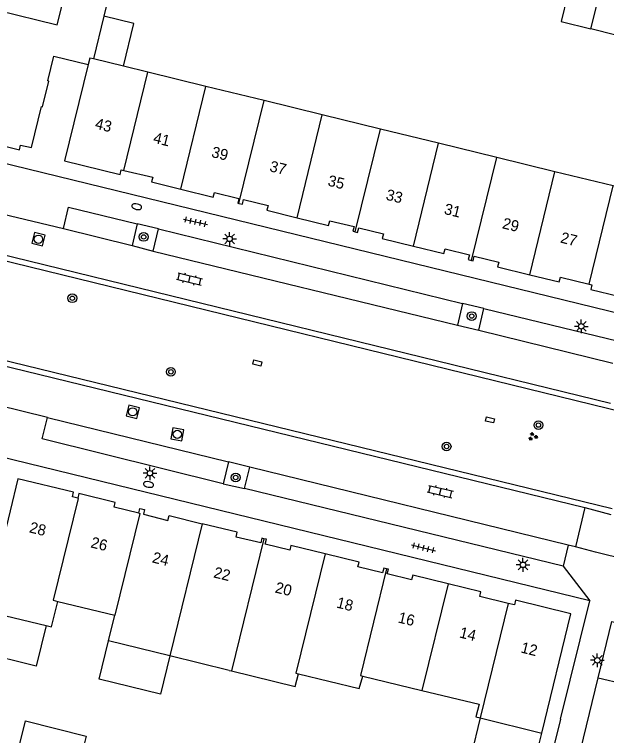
# Model space of a CAD drawing. Extents: x 125000 to 129004, y 397500 to 399008.
# Drawn here: x 126626.1 to 126679.9, y 397939.6 to 398005.2 of the extents above; entities that cross this region are included whole.
import ezdxf

# ---------------------------------------------------------------- set-up
doc = ezdxf.new("R2010")
doc.units = 0
for name, color, linetype in [('gg-afsc-muur', 7, 'Continuous'), ('gg-anno-huisnummerreeks BGT', 7, 'Continuous'), ('gg-bbg-bijgebouw', 7, 'Continuous'), ('gg-bbg-gedigitaliseerde bebouwing', 7, 'Continuous'), ('gg-bbg-gedigitaliseerde bijgebouw', 7, 'Continuous'), ('gg-bbg-hoofdgebouw', 7, 'Continuous'), ('gg-bbg-luifel en loopbrug', 7, 'Continuous'), ('gg-bbg-tussenscheiding', 7, 'Continuous'), ('gg-knt-verharding', 7, 'Continuous'), ('gg-knt-verharding nz', 7, 'Continuous'), ('gt-grn-weggrens', 7, 'Continuous'), ('gt-symb-boom', 7, 'Continuous'), ('gt-symb-brandkraan', 7, 'Continuous'), ('gt-symb-groenvak', 7, 'Continuous'), ('gt-symb-klinker verharding', 7, 'Continuous'), ('gt-symb-kolk center center', 7, 'Continuous'), ('gt-symb-lichtmast', 7, 'Continuous'), ('gt-symb-rioolschacht', 7, 'Continuous'), ('gt-symb-tegel verharding', 7, 'Continuous')]:
    doc.layers.add(name, color=color, linetype=linetype)

# ---------------------------------------------------------------- blocks, each defined once
blk = doc.blocks.new('gt0-LMAST')
at = {"layer": 'gt-symb-lichtmast'}
for p, q in [((-0.182, 0.173), (-0.447, 0.438)), ((-0.005, 0.246), (-0.005, 0.621)), ((0.172, 0.173), (0.437, 0.438)), ((-0.255, -0.004), (-0.63, -0.004)), ((-0.182, -0.181), (-0.447, -0.446)), ((-0.005, -0.254), (-0.005, -0.629)), ((0.437, -0.446), (0.172, -0.181)), ((0.245, -0.004), (0.62, -0.004))]:
    blk.add_line(p, q, dxfattribs=at)
blk.add_circle((-0.005, -0.004), 0.25, dxfattribs=at)
blk = doc.blocks.new('gt0-KOLKCC')
at = {"layer": 'gt-symb-kolk center center'}
blk.add_lwpolyline([(-0.375, 0.2), (0.375, 0.2), (0.375, -0.2), (-0.375, -0.2)], close=True, dxfattribs=at)
blk = doc.blocks.new('gt0-TEG1')
at = {"layer": 'gt-symb-tegel verharding'}
for p, q in [((-1.125, 0), (1.125, 0)), ((-0.9, -0.25), (-0.9, 0.25)), ((-0.45, -0.25), (-0.45, 0.25)), ((0, -0.25), (0, 0.25)), ((0.45, -0.25), (0.45, 0.25)), ((0.9, -0.25), (0.9, 0.25))]:
    blk.add_line(p, q, dxfattribs=at)
blk = doc.blocks.new('gt0-KL1')
at = {"layer": 'gt-symb-klinker verharding'}
for p, q in [((-1.15, 0.3), (1.15, 0.3)), ((-1, -0.3), (-1, 0.3)), ((-0.5, 0.3), (-0.5, 0.45)), ((0, -0.3), (0, 0.3)), ((0.5, 0.3), (0.5, 0.45)), ((1, -0.3), (1, 0.3)), ((-1.15, -0.3), (1.15, -0.3)), ((-0.5, -0.45), (-0.5, -0.3)), ((0.5, -0.45), (0.5, -0.3))]:
    blk.add_line(p, q, dxfattribs=at)
blk = doc.blocks.new('gt0-BOOM')
at = {"layer": 'gt-symb-boom'}
for radius in [0.4, 0.2]:
    blk.add_circle((0, 0), radius, dxfattribs=at)
blk = doc.blocks.new('gt0-GRVAK')
at = {"layer": 'gt-symb-groenvak'}
for p, q in [((-0.11, 0.189), (-0.228, 0.24)), ((-0.182, 0.153), (0.088, 0.153)), ((-0.091, 0.211), (-0.156, 0.322)), ((-0.047, 0.214), (-0.047, 0.393)), ((-0.004, 0.211), (0.061, 0.322)), ((0.015, 0.189), (0.133, 0.24)), ((0.262, -0.052), (0.197, 0.059)), ((0.305, -0.049), (0.305, 0.13)), ((0.349, -0.052), (0.414, 0.059)), ((-0.245, -0.228), (-0.363, -0.177)), ((-0.318, -0.264), (-0.047, -0.264)), ((-0.226, -0.206), (-0.291, -0.095)), ((-0.183, -0.203), (-0.183, -0.024)), ((-0.139, -0.206), (-0.074, -0.095)), ((-0.12, -0.228), (-0.002, -0.177)), ((0.243, -0.074), (0.125, -0.023)), ((0.17, -0.11), (0.441, -0.11)), ((0.368, -0.074), (0.486, -0.023))]:
    blk.add_line(p, q, dxfattribs=at)
blk = doc.blocks.new('gt0-RS')
at = {"layer": 'gt-symb-rioolschacht'}
blk.add_lwpolyline([(-0.5, -0.5), (0.5, -0.5), (0.5, 0.5), (-0.5, 0.5)], close=True, dxfattribs=at)
blk.add_circle((0, 0), 0.375, dxfattribs=at)
blk = doc.blocks.new('gt0-BR')
at = {"layer": 'gt-symb-brandkraan'}
for centre, radius, start, end in [((-0.244, 0), 0.206, 107.56694, 252.43307), ((0.599, -2.664), 3, 106.89205, 107.56694), ((0, -0.691), 0.938, 73.10799, 106.89205), ((-0.599, -2.664), 3, 72.43309, 73.10799), ((0.244, 0), 0.206, 287.56695, 72.43309), ((0.599, 2.664), 3, 252.43307, 253.10797), ((0, 0.691), 0.938, 253.10797, 286.89206), ((-0.599, 2.664), 3, 286.89206, 287.56695)]:
    blk.add_arc(centre, radius, start, end, dxfattribs=at)

msp = doc.modelspace()

# ---------------------------------------------------------------- linework, layer by layer
at = {"layer": 'gg-afsc-muur'}
msp.add_line((126675.694, 397941.083), (126672.224, 397926.775), dxfattribs=at)
at = {"layer": 'gg-bbg-bijgebouw'}
for points in [[(126676.348, 398006.933), (126675.755, 398004.525), (126678.472, 398003.852)], [(126681.348, 398005.7), (126680.748, 398003.288), (126678.472, 398003.852)]]:
    msp.add_lwpolyline(points, dxfattribs=at)
at = {"layer": 'gg-bbg-gedigitaliseerde bebouwing'}
for p, q in [((126630.017, 397951.811), (126635.183, 397950.548)), ((126634.613, 397948.22), (126635.183, 397950.548)), ((126640.199, 397946.853), (126634.613, 397948.22)), ((126645.592, 397945.533), (126640.199, 397946.853))]:
    msp.add_line(p, q, dxfattribs=at)
at = {"layer": 'gg-bbg-gedigitaliseerde bijgebouw'}
msp.add_lwpolyline([(126626.335, 397938), (126627.061, 397940.934), (126632.593, 397939.565), (126632.379, 397938.701)], dxfattribs=at)
at = {"layer": 'gg-bbg-hoofdgebouw'}
for p, q in [((126634.196, 398005.011), (126633.254, 398001.124)), ((126635.974, 398000.46), (126633.254, 398001.124)), ((126638.177, 397999.922), (126635.974, 398000.46)), ((126643.467, 397998.63), (126638.177, 397999.922)), ((126648.757, 397997.338), (126643.467, 397998.63)), ((126654.046, 397996.046), (126648.757, 397997.338)), ((126659.336, 397994.754), (126654.046, 397996.046)), ((126664.626, 397993.463), (126659.336, 397994.754)), ((126669.916, 397992.171), (126664.626, 397993.463)), ((126675.206, 397990.879), (126669.916, 397992.171)), ((126680.496, 397989.587), (126675.206, 397990.879)), ((126623.811, 397950.852), (126628.94, 397949.609)), ((126645.592, 397945.533), (126645.784, 397945.486)), ((126657.729, 397945.011), (126663.113, 397943.719)), ((126668.419, 397941.209), (126673.999, 397939.824))]:
    msp.add_line(p, q, dxfattribs=at)
for points in [[(126624.478, 398005.565), (126629.954, 398004.223), (126630.812, 398007.704)], [(126630.812, 398007.704), (126634.625, 398006.78), (126634.196, 398005.011)], [(126621.445, 397994.117), (126626.52, 397992.875), (126626.625, 397993.303), (126627.596, 397993.065), (126628.512, 397996.804), (126628.619, 397996.778), (126629.188, 397999.1), (126629.081, 397999.126), (126629.633, 398001.379), (126632.761, 398000.613)], [(126632.761, 398000.613), (126630.604, 397991.875), (126635.674, 397990.636), (126635.776, 397991.053), (126635.997, 397991)], [(126635.997, 397991), (126638.628, 397990.366), (126638.526, 397989.941), (126641.184, 397989.289)], [(126641.184, 397989.289), (126644.133, 397988.566), (126644.238, 397988.993), (126646.465, 397988.446), (126646.366, 397988.017), (126646.473, 397987.992)], [(126678.312, 397980.654), (126678.557, 397980.595), (126678.454, 397980.167), (126683.501, 397978.948), (126685.795, 397988.293), (126680.496, 397989.587)], [(126646.473, 397987.992), (126646.787, 397987.92), (126646.892, 397988.346), (126649.118, 397987.795), (126649.013, 397987.369), (126651.76, 397986.692)], [(126651.76, 397986.692), (126654.628, 397985.985), (126654.734, 397986.416), (126656.943, 397985.884), (126656.836, 397985.458), (126657.051, 397985.404)], [(126657.051, 397985.404), (126657.265, 397985.35), (126657.369, 397985.777), (126659.603, 397985.231), (126659.499, 397984.804), (126662.34, 397984.11)], [(126662.34, 397984.11), (126665.109, 397983.433), (126665.213, 397983.861), (126667.448, 397983.319), (126667.323, 397982.897), (126667.628, 397982.808)], [(126667.628, 397982.808), (126667.763, 397982.768), (126667.866, 397983.194), (126670.094, 397982.657), (126669.991, 397982.231), (126672.916, 397981.511)], [(126672.916, 397981.511), (126675.595, 397980.851), (126675.701, 397981.278), (126678.312, 397980.654)], [(126631.81, 397961.184), (126631.325, 397961.303), (126631.429, 397961.73), (126626.377, 397962.964), (126624.241, 397954.221)], [(126637.366, 397959.822), (126635.127, 397960.37), (126635.233, 397960.798), (126631.926, 397961.611), (126631.81, 397961.184)], [(126637.366, 397959.822), (126637.466, 397960.251), (126637.892, 397960.151), (126637.787, 397959.723), (126640.017, 397959.176), (126640.122, 397959.604), (126643.138, 397958.867)], [(126648.725, 397957.507), (126648.549, 397957.549), (126648.448, 397957.121), (126646.22, 397957.66), (126646.324, 397958.088), (126643.138, 397958.867)], [(126654.309, 397956.131), (126651.201, 397956.894), (126651.094, 397956.463), (126648.859, 397957.019), (126648.966, 397957.45), (126648.725, 397957.507)], [(126659.897, 397954.774), (126659.637, 397954.837), (126659.533, 397954.41), (126657.295, 397954.944), (126657.4, 397955.372), (126654.309, 397956.131)], [(126665.482, 397953.406), (126662.28, 397954.187), (126662.174, 397953.759), (126659.956, 397954.306), (126660.062, 397954.734), (126659.897, 397954.774)], [(126670.965, 397951.616), (126668.369, 397952.248), (126668.473, 397952.676), (126665.482, 397953.406)], [(126628.94, 397949.609), (126629.426, 397949.491), (126630.017, 397951.811)], [(126673.999, 397939.824), (126676.652, 397950.664), (126671.63, 397951.907), (126671.524, 397951.48), (126670.965, 397951.616)], [(126645.784, 397945.486), (126651.581, 397944.067), (126651.895, 397945.226)], [(126651.895, 397945.226), (126657.39, 397943.89), (126657.729, 397945.011)], [(126663.113, 397943.719), (126668.307, 397942.473), (126668.018, 397941.308), (126668.419, 397941.209)]]:
    msp.add_lwpolyline(points, dxfattribs=at)
at = {"layer": 'gg-bbg-luifel en loopbrug'}
for points in [[(126635.974, 398000.46), (126636.923, 398004.346), (126634.196, 398005.011)], [(126628.94, 397949.609), (126628.025, 397945.923), (126622.878, 397947.201), (126623.042, 397947.863)], [(126640.199, 397946.853), (126639.334, 397943.358), (126633.752, 397944.74), (126634.613, 397948.22)], [(126668.419, 397941.209), (126667.576, 397937.812), (126673.156, 397936.427), (126673.999, 397939.824)]]:
    msp.add_lwpolyline(points, dxfattribs=at)
at = {"layer": 'gg-bbg-tussenscheiding'}
for p, q in [((126678.472, 398003.852), (126679.061, 398006.264)), ((126635.997, 397991), (126638.177, 397999.922)), ((126641.184, 397989.289), (126643.467, 397998.63)), ((126646.473, 397987.992), (126648.757, 397997.338)), ((126651.76, 397986.692), (126654.046, 397996.046)), ((126657.051, 397985.404), (126659.336, 397994.754)), ((126662.34, 397984.11), (126664.626, 397993.463)), ((126667.628, 397982.808), (126669.916, 397992.171)), ((126672.916, 397981.511), (126675.206, 397990.879)), ((126678.312, 397980.654), (126680.496, 397989.587)), ((126643.138, 397958.867), (126640.199, 397946.853)), ((126648.725, 397957.507), (126645.784, 397945.486)), ((126665.482, 397953.406), (126663.113, 397943.719)), ((126670.965, 397951.616), (126668.419, 397941.209))]:
    msp.add_line(p, q, dxfattribs=at)
for points in [[(126633.254, 398001.124), (126632.907, 398001.209), (126632.761, 398000.613)], [(126631.81, 397961.184), (126631.862, 397961.171), (126629.596, 397951.914), (126630.017, 397951.811)], [(126637.366, 397959.822), (126637.446, 397959.802), (126635.183, 397950.548)], [(126654.309, 397956.131), (126651.655, 397945.284), (126651.895, 397945.226)], [(126659.897, 397954.774), (126657.521, 397945.061), (126657.729, 397945.011)]]:
    msp.add_lwpolyline(points, dxfattribs=at)
at = {"layer": 'gg-knt-verharding'}
for p, q in [((126684.578, 397977.097), (126507.432, 398020.343)), ((126680.269, 397969.791), (126484.428, 398017.669)), ((126682.484, 397968.735), (126484.508, 398017.135)), ((126482.075, 398008.169), (126677.934, 397960.343)), ((126482.394, 398008.606), (126680.419, 397960.251)), ((126624.939, 397987.051), (126630.509, 397985.701)), ((126637.216, 397986.122), (126636.753, 397984.153)), ((126639.148, 397985.671), (126637.216, 397986.122)), ((126638.668, 397983.664), (126639.148, 397985.671)), ((126639.148, 397985.671), (126666.808, 397978.883)), ((126636.753, 397984.153), (126638.668, 397983.664)), ((126666.808, 397978.883), (126666.359, 397976.936)), ((126668.739, 397978.435), (126666.808, 397978.883)), ((126668.289, 397976.466), (126668.739, 397978.435)), ((126668.739, 397978.435), (126680.968, 397975.455)), ((126666.359, 397976.936), (126668.289, 397976.466)), ((126678.385, 397951.868), (126596.628, 397971.833)), ((126629.056, 397968.518), (126623.505, 397969.892)), ((126645.527, 397964.511), (126645.036, 397962.505)), ((126647.457, 397964.021), (126645.527, 397964.511)), ((126646.978, 397962.063), (126647.457, 397964.021)), ((126645.036, 397962.505), (126646.978, 397962.063)), ((126675.966, 397955.011), (126646.978, 397962.063)), ((126677.934, 397960.343), (126677.084, 397956.769)), ((126677.934, 397960.343), (126680.287, 397959.71)), ((126676.409, 397956.934), (126675.966, 397955.011)), ((126677.084, 397956.769), (126676.409, 397956.934)), ((126675.694, 397941.083), (126678.385, 397951.868)), ((126679.145, 397944.851), (126684.043, 397943.678))]:
    msp.add_line(p, q, dxfattribs=at)
for points in [[(126630.509, 397985.701), (126630.964, 397987.653), (126637.216, 397986.122)], [(126645.036, 397962.505), (126628.566, 397966.58), (126629.056, 397968.518)], [(126681.721, 397955.586), (126678.902, 397956.279), (126677.084, 397956.769)], [(126679.145, 397944.851), (126680.372, 397949.97), (126685.285, 397948.778)], [(126679.28, 397923.905), (126674.339, 397925.141), (126679.145, 397944.851)]]:
    msp.add_lwpolyline(points, dxfattribs=at)
at = {"layer": 'gg-knt-verharding nz'}
for p, q in [((126630.509, 397985.701), (126636.753, 397984.153)), ((126638.668, 397983.664), (126666.359, 397976.936)), ((126668.289, 397976.466), (126680.478, 397973.482)), ((126629.056, 397968.518), (126645.527, 397964.511)), ((126676.409, 397956.934), (126647.457, 397964.021))]:
    msp.add_line(p, q, dxfattribs=at)
at = {"layer": 'gt-grn-weggrens'}
msp.add_line((126675.966, 397955.011), (126678.385, 397951.868), dxfattribs=at)

# ---------------------------------------------------------------- block references
at = {"layer": 'gt-symb-boom'}
for p in [(126637.809, 397984.946), (126631.324, 397979.37), (126667.637, 397977.75), (126640.288, 397972.68), (126673.7, 397967.834), (126665.354, 397965.89), (126646.172, 397963.07)]:
    msp.add_blockref('gt0-BOOM', p, dxfattribs=at)
at = {"layer": 'gt-symb-brandkraan'}
for p, rotation in [((126637.182, 397987.695), -12.410774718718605), ((126638.251, 397962.438), 169.39794170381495)]:
    msp.add_blockref('gt0-BR', p, dxfattribs=dict(at, rotation=rotation))
at = {"layer": 'gt-symb-groenvak'}
msp.add_blockref('gt0-GRVAK', (126673.191, 397966.789), dxfattribs=at)
at = {"layer": 'gt-symb-klinker verharding'}
for p, rotation in [((126641.978, 397981.116), -13.827795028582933), ((126664.778, 397961.793), -13.59156043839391)]:
    msp.add_blockref('gt0-KL1', p, dxfattribs=dict(at, rotation=rotation))
at = {"layer": 'gt-symb-kolk center center'}
for p, rotation in [((126648.134, 397973.478), -13.299584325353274), ((126669.292, 397968.313), -13.64723833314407)]:
    msp.add_blockref('gt0-KOLKCC', p, dxfattribs=dict(at, rotation=rotation))
at = {"layer": 'gt-symb-lichtmast'}
for p in [(126645.624, 397984.772), (126677.601, 397976.816), (126638.379, 397963.464), (126672.3, 397955.136), (126679.057, 397946.452)]:
    msp.add_blockref('gt0-LMAST', p, dxfattribs=at)
at = {"layer": 'gt-symb-rioolschacht'}
for p, rotation in [((126628.24, 397984.736), 166.11658196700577), ((126636.811, 397969.04), 165.88039707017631), ((126640.866, 397966.999), 169.34163849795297)]:
    msp.add_blockref('gt0-RS', p, dxfattribs=dict(at, rotation=rotation))
at = {"layer": 'gt-symb-tegel verharding'}
for p, rotation in [((126642.519, 397986.318), -12.771242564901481), ((126663.245, 397956.677), -13.939014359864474)]:
    msp.add_blockref('gt0-TEG1', p, dxfattribs=dict(at, rotation=rotation))

# ---------------------------------------------------------------- texts
at = {"layer": 'gg-anno-huisnummerreeks BGT'}
for s, rotation, p in [('43', 346.3, (126633.325, 397994.812)), ('41', 346.2, (126638.617, 397993.522)), ('39', 346.2, (126643.905, 397992.225)), ('37', 346.2, (126649.194, 397990.927)), ('35', 346.2, (126654.482, 397989.624)), ('33', 346.3, (126659.771, 397988.34)), ('31', 346.3, (126665.061, 397987.047)), ('29', 346.2, (126670.349, 397985.746)), ('27', 346.2, (126675.637, 397984.444)), ('28', 346.3, (126627.349, 397958.093)), ('26', 346.2, (126632.931, 397956.729)), ('24', 346.3, (126638.521, 397955.362)), ('22', 346.2, (126644.107, 397953.998)), ('20', 346.2, (126649.691, 397952.63)), ('18', 346.2, (126655.276, 397951.259)), ('16', 346.3, (126660.866, 397949.9)), ('14', 346.3, (126666.452, 397948.537)), ('12', 346.1, (126672.032, 397947.172))]:
    msp.add_text(s, height=1, rotation=rotation, dxfattribs=at).set_placement(p)

doc.saveas('drawing.dxf')
